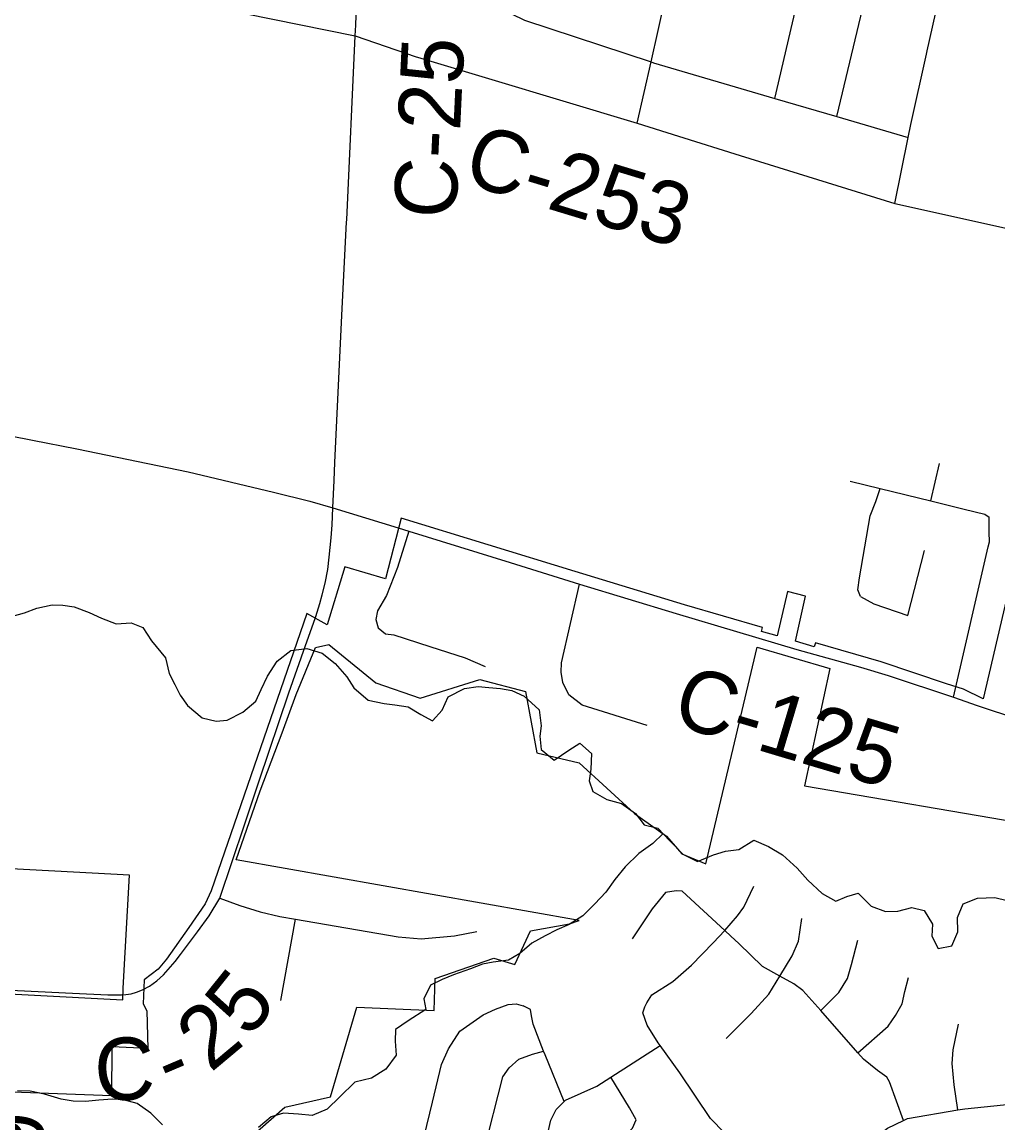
# Model space of a CAD drawing. Extents: x 114843 to 284848, y 317643 to 566895.
# Drawn here: x 179255 to 183948, y 371355 to 376650 of the extents above; entities that cross this region are included whole.
import ezdxf

# ---------------------------------------------------------------- set-up
doc = ezdxf.new("R2010")
doc.units = 0
for name, color, linetype in [('GM_X_City_Street', 7, 'Continuous'), ('GM_X_Corporation', 7, 'Continuous'), ('GM_X_County_Road', 7, 'Continuous'), ('GM_X_County_Road_Text', 7, 'Continuous'), ('GM_X_Minor_River', 7, 'Continuous'), ('GM_X_Township_Road', 7, 'Continuous'), ('GM_X_Township_Road_Text', 7, 'Continuous')]:
    doc.layers.add(name, color=color, linetype=linetype)

msp = doc.modelspace()

# ---------------------------------------------------------------- linework, layer by layer
at = {"layer": 'GM_X_City_Street'}
for p, q in [((183624.3, 374347.1), (183666.5, 374526.7)), ((183514.4, 373795.5), (183594.2, 374107.9))]:
    msp.add_line(p, q, dxfattribs=at)
for points in [[(183173.4, 376194.8), (183579.5, 377899.2), (183662.8, 378248.6), (183745.5, 378595.9), (183860.7, 379079), (183889.9, 379201.9), (183896.2, 379262.4), (183894.2, 379293.7), (183870.2, 379669.8), (183831.3, 380079.5)], [(182213.5, 376163.1), (182279.5, 376457.8), (182347.5, 376761.4), (182422.3, 377095), (182535, 377711.9), (182568.2, 378007.7), (182573, 378163.2), (182569.7, 378334.8), (182514.2, 379137.2), (182494.4, 379421.9), (182500.7, 379531.1), (182519, 379613.2), (182535.2, 379655.3), (182542.2, 379680.3), (182569.8, 379744.9), (182577.5, 379843.2), (182570.4, 380000.1)], [(182874.4, 376282.6), (183140.8, 377423.5), (183180.2, 377660.9), (183174.9, 377697.8), (183161.4, 377749.6), (183147.9, 377795.9)], [(183607.9, 376510.9), (183727.3, 377047.4), (183764.1, 377210.7), (183771.1, 377241.8)], [(181377.3, 376886.7), (181433.5, 376820.1), (181542.8, 376720.9), (181671.2, 376658.4), (182279.5, 376457.8), (182291.6, 376453.8), (182874.4, 376282.6), (183173.4, 376194.8), (183516.3, 376094)], [(183451.5, 375776.6), (183516.3, 376094), (183529.4, 376157.9), (183604.4, 376495.3), (183607.9, 376510.9)], [(183236.5, 374442.4), (183380.6, 374407), (183624.3, 374347.1), (183785.9, 374307.4), (183884.5, 374282.7), (183904.8, 374268.9)], [(183286.5, 373886.8), (183274, 373918.7), (183281.2, 373977.1), (183333.2, 374275), (183360.3, 374343.7), (183380.6, 374407)], [(183734, 373403.1), (183900.8, 374126.2), (183906.5, 374150.4), (183905.8, 374196.6), (183904.8, 374268.9)], [(183286.5, 373886.8), (183351.2, 373851.5), (183514.4, 373795.5)], [(182634.3, 372281.4), (182694.7, 372351), (182726.3, 372393.5), (182773.4, 372494.4)], [(183493.1, 371367.2), (183427, 371553.9), (183412.7, 371575.8), (183368.1, 371607.5), (183301.2, 371662.9), (183274.7, 371692.5), (183095.5, 371896), (183010.1, 371993), (182965.6, 372024.7), (182898.9, 372062.1), (182816, 372107.4), (182702.2, 372218.5), (182663.9, 372254), (182634.3, 372281.4), (182430.1, 372470.6), (182400, 372472.2), (182349.9, 372463.6), (182284.5, 372384.7), (182189.7, 372241.1)], [(182898.9, 372062.1), (182958, 372159.1), (182989.4, 372229.7), (183004.2, 372338.3)], [(182249.7, 371914.5), (182259.5, 371932.6), (182283.2, 371971), (182384.9, 372036.4), (182474.4, 372113.7), (182577.6, 372221.2), (182634.3, 372281.4)], [(183095.5, 371896), (183183, 371982.9), (183224.4, 372049.6), (183243.7, 372118), (183274.6, 372234.8)], [(182641.1, 371762.1), (182760.3, 371881.9), (182845.6, 371975.2), (182898.9, 372062.1)], [(183274.7, 371692.5), (183419.9, 371820.8), (183455.5, 371871.4), (183487, 371928), (183500.3, 371988.3), (183517.7, 372054.8)], [(181472.7, 371875.8), (181532.6, 371902.6), (181592.6, 371925.3), (181630.8, 371927.8), (181665, 371918.1)], [(181862.1, 371457.8), (181770.1, 371682.4), (181763, 371700.7), (181712.2, 371830.3), (181705.7, 371870.4), (181699.4, 371900.4), (181665, 371918.1)], [(182565, 371377.5), (182418, 371597.1), (182323, 371728), (182313.9, 371740.5), (182260.7, 371826.2), (182240, 371884.2), (182249.7, 371914.5)], [(180786.5, 369997.7), (180830.9, 370097.7), (180866.7, 370157.3), (180928.9, 370217.1), (180953.3, 370258.5), (180966.8, 370309.5), (181023.7, 370559), (181096.1, 370900.9), (181162.3, 371178.5), (181228.3, 371455.6), (181272.5, 371636.8), (181305.8, 371711.4), (181361.1, 371796.3), (181472.7, 371875.8)], [(183755.5, 371417.8), (183736.5, 371539.2), (183727.3, 371641.5), (183732.6, 371707.8), (183757.3, 371830.5)], [(181335.9, 370479.1), (181357.9, 370489.4), (181401.8, 370515.9), (181456.2, 370573.8), (181649.9, 370779.6), (181679.2, 370854.2), (181717, 371018.3), (181797.8, 371369.5), (181823.4, 371419.9), (181862.1, 371457.8), (181869.1, 371464.6), (182019, 371532.5), (182086.1, 371575.6), (182323, 371728)], [(181456.2, 370573.8), (181369.8, 370674.2), (181359.5, 370702.2), (181362.6, 370774.5), (181383.8, 370859), (181566.5, 371577.7), (181598.1, 371620.2), (181643.8, 371662.9), (181709.8, 371685.7), (181763, 371700.7)], [(182047.1, 371181.5), (182118.6, 371254.5), (182190, 371329.6), (182207.6, 371369.9), (182176.8, 371427.8), (182086.1, 371575.6)], [(182996.9, 370807.9), (183020.4, 370824.7), (183073.4, 370862.8), (183104.1, 370910.6), (183149.4, 371004.3), (183201.5, 371113.7), (183211.2, 371133.9), (183298.7, 371237.2), (183416.2, 371330), (183493.1, 371367.2), (183513, 371376.9), (183755.5, 371417.8), (183788.3, 371423.4), (184113.5, 371457.2), (184418.6, 371489.3), (184488.8, 371490.3), (184608.4, 371476.8)]]:
    msp.add_lwpolyline(points, dxfattribs=at)
at = {"layer": 'GM_X_Corporation'}
for points in [[(184112.8, 374402.9), (183877, 373395.6), (183782.2, 373440.9), (183699.6, 373466.6), (183385.9, 373573.2), (183069.9, 373664.2), (183064.6, 373645.2), (182973.9, 373671.8), (183022.6, 373888.4), (182936.3, 373910.9), (182886.5, 373697.4), (182811.5, 373719.4), (182815.6, 373738), (182440.6, 373847), (181915.2, 374006.9), (181077.5, 374264.2), (181002.9, 373972.1), (180806.7, 374030), (180722.7, 373750.5), (180624.8, 373805.1), (180165.4, 372471.3), (180135.4, 372408.9), (180058, 372295.2), (179949.4, 372143.5), (179910, 372095.5), (179843.2, 372043.8), (179838, 371928.8), (179856, 371894.9), (179859.8, 371713.7), (179687.1, 371722), (179685.7, 371485.4), (179122.1, 371506.1)], [(180216.1, 371165.3), (180519.4, 371431.8), (180738.3, 371481), (180864.5, 371911.6), (181236.9, 371895.8), (181241, 372050.9), (181524.1, 372147.4), (181625.6, 372117.7), (181700.7, 372278.8), (181887.8, 372313.8), (181934.1, 372329.3), (180285.1, 372620.5), (180399.6, 372952), (180505.4, 373231), (180572.7, 373416.7), (180665.6, 373642.1), (180729.9, 373656.4), (180956.7, 373472.8), (181170, 373399), (181457, 373488.3), (181676.7, 373431.1), (181730.8, 373135.6), (181933.4, 373087.4), (182200.5, 372843.3), (182353.8, 372734.8), (182427, 372649.2), (182542.6, 372601.2), (182789.3, 373644.2), (183139.2, 373541.6), (183016.8, 372976.6), (184106.2, 372790.7)], [(178858.7, 371994.3), (179740.4, 371947.5), (179741.1, 372003.8), (179771.4, 372547.3), (179022.8, 372587.4)]]:
    msp.add_lwpolyline(points, dxfattribs=at)
at = {"layer": 'GM_X_County_Road'}
for points in [[(180859.6, 376634.2), (180865.6, 376775.6), (180871.4, 376888.8), (180928.6, 378174), (180937.4, 378473.5), (180941.3, 378534.2), (180949.2, 378764.6), (180972.7, 379262.2), (180986.2, 379555.5), (180991.9, 379714.3), (180990.9, 379736)], [(180815.8, 375687.6), (180816.3, 375698.2), (180857.5, 376583.8), (180859.6, 376634.2)], [(180857.5, 376583.8), (181151.1, 376482.9), (181156.2, 376481.4)], [(181156.2, 376481.4), (182213.5, 376163.1), (182411.5, 376101.3)], [(182411.5, 376101.3), (182708.6, 376008.6), (183451.5, 375776.6), (184066.1, 375640.6), (184385.1, 375571.7), (184699, 375503.9), (185033, 375430.7), (185275.8, 375377.6), (185530.8, 375321.8), (185805.2, 375261.7), (186339.9, 375145), (187134.1, 374971.6), (187829.6, 374820.2), (188102.8, 374756.6), (188424.5, 374681.8), (189187.4, 374504.2), (189409.5, 374452.5), (190359.6, 374251.5)], [(180750.5, 374313.6), (180755.4, 374445.4), (180760, 374532), (180795.3, 375271.9), (180815.8, 375687.6)], [(178215.4, 374974.9), (178315.3, 374917.4), (178412.5, 374867.4), (178508.6, 374829.4), (178609.3, 374798.8), (178708.2, 374773.6), (178855.1, 374733.2), (179002.4, 374699), (179305.7, 374638.7), (179519, 374597.8), (180053.9, 374487), (180465.2, 374389), (180639.5, 374345.4), (180750.5, 374313.6), (181063.6, 374217.6)], [(180697.7, 373895), (180712.1, 373950.8), (180725.7, 374017.2), (180732.4, 374075.6), (180741.9, 374168.7), (180746.9, 374232.1), (180750.5, 374313.6)], [(181063.6, 374217.6), (181115.8, 374201.6), (181602.2, 374050.4), (181935.4, 373946), (182400.7, 373805.4), (182980.1, 373632.9), (183287.5, 373547.2), (183420, 373507.6), (183734, 373403.1), (183847.8, 373363), (184046.5, 373297.2), (184369.1, 373184.2), (184415.1, 373168.8)], [(180667.7, 373791.4), (180687.3, 373854.3), (180697.7, 373895)], [(180325, 372789), (180396.3, 373000.2), (180537.9, 373423.3), (180618.2, 373650.8), (180664.5, 373780.9), (180667.7, 373791.4)], [(179834.4, 371995.7), (179868.1, 372013.5), (179903, 372038.2), (179935.2, 372067.9), (179991.4, 372132.2), (180017.5, 372166.2), (180099.4, 372274.6), (180154.8, 372351.8), (180206, 372437.1), (180325, 372789)], [(178523.2, 372026.4), (178575.5, 372024), (178836.6, 372012.1), (179498.5, 371979.4), (179667.2, 371971.3), (179705.8, 371970.8), (179733.1, 371972.1)], [(179733.1, 371972.1), (179755, 371973.2), (179779.5, 371976.8), (179805.6, 371984.8), (179834.4, 371995.7)]]:
    msp.add_lwpolyline(points, dxfattribs=at)
at = {"layer": 'GM_X_Minor_River'}
for points in [[(179209.6, 373792.9), (179267.7, 373808.6), (179325.9, 373830.3), (179400, 373847.9), (179452, 373845.5), (179506, 373837.2), (179577.9, 373810.6), (179637.7, 373782.2), (179707.6, 373755.7), (179779.6, 373761.2), (179835.5, 373738.8), (179877.1, 373674.4), (179944.6, 373591.8), (179962.2, 373517.5), (179989.8, 373463.2), (180015.5, 373412.9), (180051.2, 373362.5), (180120.9, 373304), (180188.8, 373287.5), (180240.9, 373293.2), (180317.1, 373330.8), (180379.5, 373384.5), (180405.9, 373440.5), (180436.3, 373504.5), (180482.8, 373576.4), (180547.2, 373628.1), (180625.3, 373637.6), (180699.2, 373615.1), (180760.9, 373564.6), (180816.5, 373500.1), (180850.2, 373447.7), (180919.8, 373389.1), (180995.8, 373372.6), (181047.8, 373366.3), (181111.7, 373355.9), (181173.5, 373319.4), (181229.3, 373289), (181275.7, 373340.8), (181304.1, 373404.8), (181382.4, 373444.4), (181448.5, 373454), (181500.5, 373449.6), (181556.5, 373445.3), (181610.5, 373434.9), (181670.3, 373408.5), (181741.9, 373341.9), (181751.5, 373265.6), (181745.1, 373215.5), (181750.7, 373151.3), (181814.4, 373100.8), (181884.8, 373148.5), (181937, 373182.2), (181992.7, 373131.8), (181990.2, 373057.6), (181981.9, 373001.5), (181999.6, 372949.3), (182067.3, 372910.7), (182137.3, 372892.3), (182205, 372843.7), (182246.6, 372789.3), (182312.6, 372772.9), (182370.2, 372712.3), (182431.8, 372647.8)], [(182337.5, 372746.7), (182288.1, 372698.8), (182221.7, 372651.1), (182155.3, 372587.4), (182104.9, 372525.6), (182062.5, 372465.7), (182010.1, 372409.9), (181951.7, 372352.1), (181885.4, 372310.4), (181827.2, 372284.7), (181771, 372255), (181706.7, 372219.3), (181648.4, 372169.6), (181594.1, 372137.8), (181520, 372128.3), (181470, 372118.6), (181411.8, 372096.9), (181329.5, 372067.3), (181275.4, 372045.6), (181219.2, 372017.9), (181186.7, 371951.9), (181196.4, 371901.8), (181112, 371846.2), (181051.7, 371804.4), (181049.4, 371748.3), (181054.9, 371682.1), (181004.5, 371614.3), (180936.2, 371570.6), (180856, 371551.1), (180783.5, 371481.4), (180723.1, 371421.6), (180650.9, 371392), (180584.9, 371398.4), (180512.9, 371402.9), (180452.7, 371385.2), (180392.4, 371333.5)], [(182431.8, 372647.8), (182503.6, 372613.3), (182579.9, 372644.9), (182638, 372662.5), (182702.1, 372670.2), (182774.5, 372715.8), (182844.3, 372685.3), (182912.1, 372644.8), (182981.7, 372580.2), (183033.3, 372523.7), (183103, 372459.1), (183168.8, 372422.6), (183220.9, 372444.3), (183275.1, 372460), (183338.7, 372397.5), (183406.6, 372373), (183466.6, 372374.6), (183532.8, 372392.2), (183592.7, 372377.8), (183632.3, 372311.4), (183629.9, 372253.3), (183659.6, 372195), (183725.7, 372206.6), (183754.1, 372274.6), (183752.5, 372342.7), (183781, 372408.7), (183849.2, 372436.3), (183933.3, 372439.8), (183991.2, 372425.4)], [(179930.2, 371346.4), (179874.5, 371402.9), (179808.8, 371449.4), (179742.9, 371465.9), (179690.9, 371470.2), (179624.8, 371464.6), (179560.8, 371459), (179500.7, 371459.4), (179442.8, 371469.8), (179362.9, 371494.3), (179294.9, 371508.8), (179232.9, 371509.2)]]:
    msp.add_lwpolyline(points, dxfattribs=at)
at = {"layer": 'GM_X_Township_Road'}
msp.add_line((180499.2, 371944), (180570.4, 372335.7), dxfattribs=at)
for points in [[(179777.4, 376805.9), (179930.4, 376772.8), (180857.5, 376583.8)], [(181115.8, 374201.6), (181061.3, 374027), (181007, 373892.1), (180965.1, 373818.1), (180956.9, 373777)], [(182261.8, 373267), (181949.2, 373365.4), (181885.1, 373413.6), (181855, 373473.8), (181847, 373524), (181849.1, 373568.2), (181935.4, 373946)], [(180956.9, 373777), (180968.5, 373736), (181002.7, 373707.9), (181042.4, 373702.5), (181215.6, 373647.1), (181385.9, 373591.7), (181482.5, 373549.9)], [(180206, 372437.1), (180302.9, 372401.5), (180399.6, 372370.8), (180495.1, 372349), (180570.4, 372335.7), (181063.7, 372250.3), (181174.1, 372241), (181334.5, 372254.7), (181442.1, 372275.6)], [(182941, 370933), (182765.8, 371172.1), (182565, 371377.5)]]:
    msp.add_lwpolyline(points, dxfattribs=at)

# ---------------------------------------------------------------- texts
at = {"layer": 'GM_X_County_Road_Text'}
for s, height, rotation, p in [('C-25', 300.02, 87.3284, (181341.7, 375700.6)), ('C-253', 300.02, 343.1142, (181366.2, 375878.8)), ('C-125', 300.02, 343.35, (182370.7, 373275.2)), ('5', 300, 51.2888, (180347.5, 371758.4)), ('2', 300, 39.9436, (180161.6, 371594.4)), ('C', 300, 2.6478, (179609.7, 371459.3)), ('-', 300, 22.9795, (179966.8, 371496.3))]:
    msp.add_text(s, height=height, rotation=rotation, dxfattribs=at).set_placement(p)
at = {"layer": 'GM_X_Township_Road_Text'}
msp.add_text('T-349', height=300.02, rotation=90.1321, dxfattribs=at).set_placement((179365, 370361))

doc.saveas('drawing.dxf')
